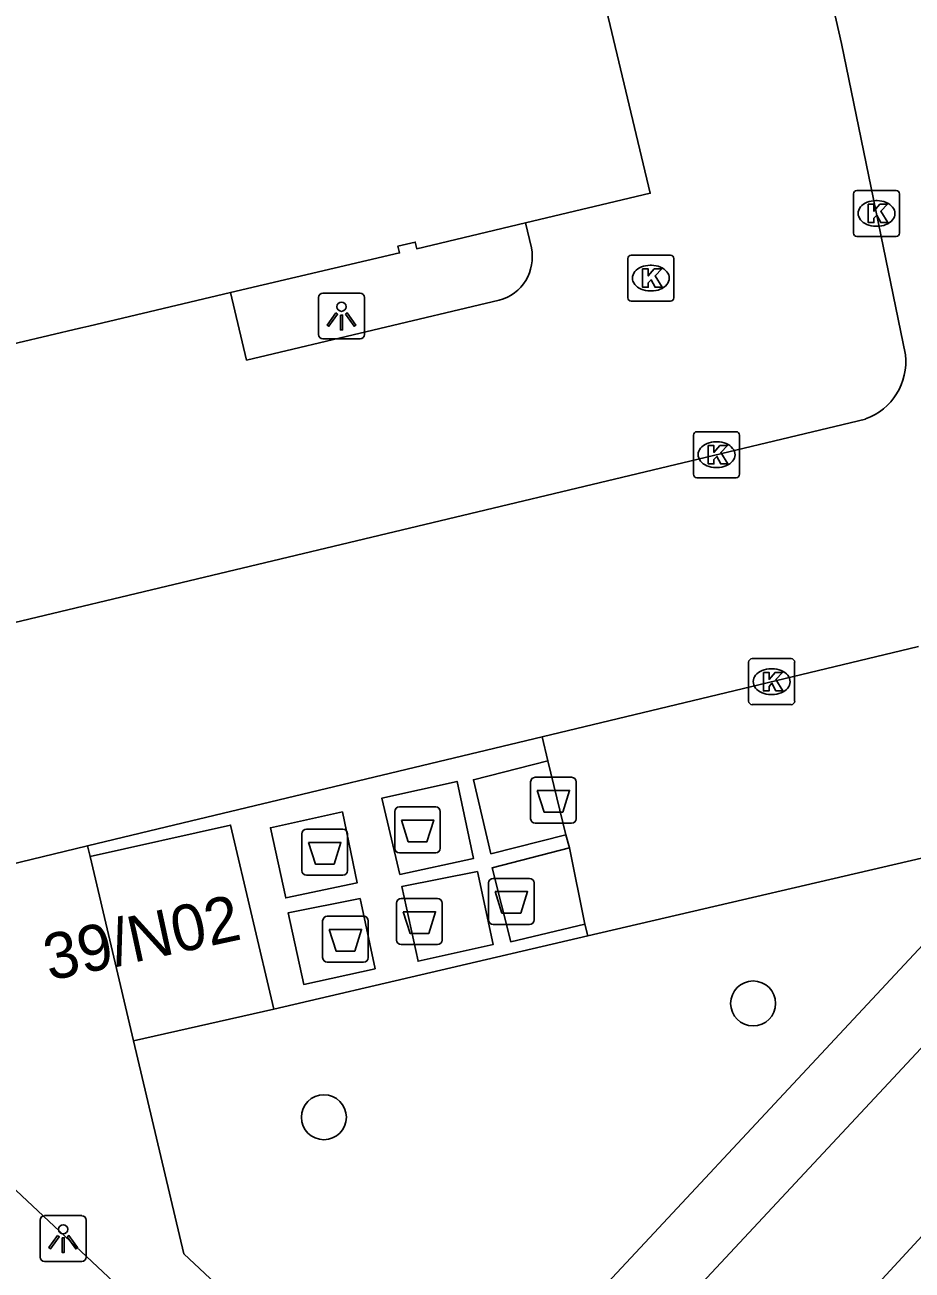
# Model space of a CAD drawing. Extents: x 158461 to 159795, y 387220 to 388672.
# Drawn here: x 159348.19 to 159367.48, y 388181.8 to 388208.88 of the extents above; entities that cross this region are included whole.
import ezdxf

# ---------------------------------------------------------------- set-up
doc = ezdxf.new("R2010")
doc.units = 0
for name, color, linetype in [('IMGEO_Afval_apart_plaats', 7, 'Continuous'), ('IMGEO_Berm_groen', 7, 'Continuous'), ('IMGEO_Boom', 7, 'Continuous'), ('IMGEO_Kolk', 7, 'Continuous'), ('IMGEO_Lichtpunt', 7, 'Continuous'), ('IMGEO_Pand', 7, 'Continuous'), ('IMGEO_Pand_nummerreeks', 7, 'Continuous'), ('IMGEO_Parkeervlak_open', 7, 'Continuous'), ('IMGEO_Rijbaan_lokaal_gesloten', 7, 'Continuous'), ('IMGEO_Rijbaan_lokaal_open', 7, 'Continuous'), ('IMGEO_Voetpad_gesloten', 7, 'Continuous'), ('IMGEO_Voetpad_open', 7, 'Continuous')]:
    doc.layers.add(name, color=color, linetype=linetype)

msp = doc.modelspace()

# ---------------------------------------------------------------- linework, layer by layer
at = {"layer": 'IMGEO_Afval_apart_plaats'}
for p, q in [((159359.283, 388192.52), (159360.073, 388192.52)), ((159360.073, 388192.52), (159359.283, 388192.52)), ((159359.183, 388191.62), (159359.183, 388192.42)), ((159359.183, 388192.42), (159359.183, 388191.62)), ((159360.173, 388192.42), (159360.173, 388191.62)), ((159360.173, 388191.62), (159360.173, 388192.42)), ((159356.229, 388190.976), (159356.229, 388191.776)), ((159356.229, 388191.776), (159356.229, 388190.976)), ((159356.329, 388191.876), (159357.119, 388191.876)), ((159357.119, 388191.876), (159356.329, 388191.876)), ((159357.219, 388191.776), (159357.219, 388190.976)), ((159357.219, 388190.976), (159357.219, 388191.776)), ((159360.073, 388191.52), (159359.283, 388191.52)), ((159359.283, 388191.52), (159360.073, 388191.52)), ((159354.211, 388190.49), (159354.211, 388191.29)), ((159354.211, 388191.29), (159354.211, 388190.49)), ((159354.311, 388191.39), (159355.101, 388191.39)), ((159355.101, 388191.39), (159354.311, 388191.39)), ((159355.201, 388191.29), (159355.201, 388190.49)), ((159355.201, 388190.49), (159355.201, 388191.29)), ((159357.119, 388190.876), (159356.329, 388190.876)), ((159356.329, 388190.876), (159357.119, 388190.876)), ((159355.101, 388190.39), (159354.311, 388190.39)), ((159354.311, 388190.39), (159355.101, 388190.39)), ((159358.268, 388189.422), (159358.268, 388190.222)), ((159358.268, 388190.222), (159358.268, 388189.422)), ((159358.368, 388190.322), (159359.158, 388190.322)), ((159359.158, 388190.322), (159358.368, 388190.322)), ((159359.258, 388190.222), (159359.258, 388189.422)), ((159359.258, 388189.422), (159359.258, 388190.222)), ((159356.368, 388189.882), (159357.158, 388189.882)), ((159357.158, 388189.882), (159356.368, 388189.882)), ((159356.268, 388188.982), (159356.268, 388189.782)), ((159356.268, 388189.782), (159356.268, 388188.982)), ((159357.258, 388189.782), (159357.258, 388188.982)), ((159357.258, 388188.982), (159357.258, 388189.782)), ((159354.661, 388188.599), (159354.661, 388189.399)), ((159354.661, 388189.399), (159354.661, 388188.599)), ((159354.761, 388189.499), (159355.551, 388189.499)), ((159355.551, 388189.499), (159354.761, 388189.499)), ((159355.651, 388189.399), (159355.651, 388188.599)), ((159355.651, 388188.599), (159355.651, 388189.399)), ((159359.158, 388189.322), (159358.368, 388189.322)), ((159358.368, 388189.322), (159359.158, 388189.322)), ((159357.158, 388188.882), (159356.368, 388188.882)), ((159356.368, 388188.882), (159357.158, 388188.882)), ((159355.551, 388188.499), (159354.761, 388188.499)), ((159354.761, 388188.499), (159355.551, 388188.499))]:
    msp.add_line(p, q, dxfattribs=at)
for points in [[(159359.326, 388192.234), (159360.03, 388192.234), (159359.881, 388191.764), (159359.475, 388191.764), (159359.326, 388192.234)], [(159356.372, 388191.59), (159357.076, 388191.59), (159356.927, 388191.12), (159356.521, 388191.12), (159356.372, 388191.59)], [(159354.354, 388191.104), (159355.058, 388191.104), (159354.909, 388190.634), (159354.503, 388190.634), (159354.354, 388191.104)], [(159358.411, 388190.036), (159359.115, 388190.036), (159358.966, 388189.566), (159358.56, 388189.566), (159358.411, 388190.036)], [(159356.411, 388189.596), (159357.115, 388189.596), (159356.966, 388189.126), (159356.56, 388189.126), (159356.411, 388189.596)], [(159354.804, 388189.213), (159355.508, 388189.213), (159355.359, 388188.743), (159354.953, 388188.743), (159354.804, 388189.213)]]:
    msp.add_lwpolyline(points, dxfattribs=at)
for centre, start, end in [((159359.283, 388192.42), 90, 180), ((159359.283, 388192.42), 90, 180), ((159360.073, 388192.42), 0, 90), ((159360.073, 388192.42), 360, 90), ((159356.329, 388191.776), 90, 180), ((159356.329, 388191.776), 90, 180), ((159357.119, 388191.776), 0, 90), ((159357.119, 388191.776), 360, 90), ((159359.283, 388191.62), 180, 270), ((159359.283, 388191.62), 180, 270), ((159360.073, 388191.62), 270, 0), ((159360.073, 388191.62), 270, 0), ((159354.311, 388191.29), 90, 180), ((159354.311, 388191.29), 90, 180), ((159355.101, 388191.29), 0, 90), ((159355.101, 388191.29), 360, 90), ((159356.329, 388190.976), 180, 270), ((159356.329, 388190.976), 180, 270), ((159357.119, 388190.976), 270, 0), ((159357.119, 388190.976), 270, 0), ((159354.311, 388190.49), 180, 270), ((159354.311, 388190.49), 180, 270), ((159355.101, 388190.49), 270, 0), ((159355.101, 388190.49), 270, 0), ((159358.368, 388190.222), 90, 180), ((159358.368, 388190.222), 90, 180), ((159359.158, 388190.222), 0, 90), ((159359.158, 388190.222), 360, 90), ((159356.368, 388189.782), 90, 180), ((159356.368, 388189.782), 90, 180), ((159357.158, 388189.782), 0, 90), ((159357.158, 388189.782), 360, 90), ((159354.761, 388189.399), 90, 180), ((159354.761, 388189.399), 90, 180), ((159355.551, 388189.399), 0, 90), ((159355.551, 388189.399), 360, 90), ((159358.368, 388189.422), 180, 270), ((159358.368, 388189.422), 180, 270), ((159359.158, 388189.422), 270, 0), ((159359.158, 388189.422), 270, 0), ((159356.368, 388188.982), 180, 270), ((159356.368, 388188.982), 180, 270), ((159357.158, 388188.982), 270, 0), ((159357.158, 388188.982), 270, 0), ((159354.761, 388188.599), 180, 270), ((159354.761, 388188.599), 180, 270), ((159355.551, 388188.599), 270, 0), ((159355.551, 388188.599), 270, 0)]:
    msp.add_arc(centre, 0.1, start, end, dxfattribs=at)
at = {"layer": 'IMGEO_Berm_groen'}
msp.add_lwpolyline([(159350.551, 388186.789), (159351.645, 388182.155), (159355.96, 388178.116), (159356.404, 388177.847), (159356.92, 388177.783), (159357.417, 388177.933), (159357.728, 388178.176), (159368.722, 388189.963), (159368.518, 388190.959)], dxfattribs=at)
at = {"layer": 'IMGEO_Boom'}
for centre in [(159364.02, 388187.603), (159354.688, 388185.128)]:
    msp.add_circle(centre, 0.489, dxfattribs=at)
at = {"layer": 'IMGEO_Kolk'}
for p, q in [((159366.277, 388205.281), (159367.129, 388205.281)), ((159366.202, 388204.355), (159366.202, 388205.207)), ((159366.69, 388205.061), (159366.715, 388205.061)), ((159367.203, 388205.207), (159367.203, 388204.355)), ((159366.713, 388204.501), (159366.688, 388204.501)), ((159367.129, 388204.281), (159366.277, 388204.281)), ((159361.37, 388203.875), (159362.222, 388203.875)), ((159361.295, 388202.949), (159361.295, 388203.801)), ((159361.783, 388203.655), (159361.808, 388203.655)), ((159362.296, 388203.801), (159362.296, 388202.949)), ((159361.806, 388203.095), (159361.781, 388203.095)), ((159362.222, 388202.875), (159361.37, 388202.875)), ((159362.724, 388199.109), (159362.724, 388199.961)), ((159362.799, 388200.035), (159363.651, 388200.035)), ((159363.212, 388199.815), (159363.237, 388199.815)), ((159363.725, 388199.961), (159363.725, 388199.109)), ((159363.651, 388199.035), (159362.799, 388199.035)), ((159363.235, 388199.255), (159363.21, 388199.255)), ((159363.922, 388194.174), (159363.922, 388195.026)), ((159363.997, 388195.1), (159364.849, 388195.1)), ((159364.923, 388195.026), (159364.923, 388194.174)), ((159364.41, 388194.88), (159364.435, 388194.88)), ((159364.433, 388194.32), (159364.408, 388194.32)), ((159364.849, 388194.1), (159363.997, 388194.1))]:
    msp.add_line(p, q, dxfattribs=at)
for points in [[(159366.277, 388205.281), (159367.129, 388205.281)], [(159366.202, 388204.355), (159366.202, 388205.207)], [(159366.523, 388204.981), (159366.646, 388204.981), (159366.646, 388204.83), (159366.776, 388204.981), (159366.94, 388204.981), (159366.794, 388204.83), (159366.947, 388204.581), (159366.795, 388204.581), (159366.71, 388204.745), (159366.646, 388204.678), (159366.646, 388204.581), (159366.523, 388204.581), (159366.523, 388204.981)], [(159367.203, 388205.207), (159367.203, 388204.355)], [(159367.129, 388204.281), (159366.277, 388204.281)], [(159361.37, 388203.875), (159362.222, 388203.875)], [(159361.295, 388202.949), (159361.295, 388203.801)], [(159362.296, 388203.801), (159362.296, 388202.949)], [(159361.616, 388203.575), (159361.739, 388203.575), (159361.739, 388203.424), (159361.869, 388203.575), (159362.033, 388203.575), (159361.887, 388203.424), (159362.04, 388203.175), (159361.888, 388203.175), (159361.803, 388203.339), (159361.739, 388203.272), (159361.739, 388203.175), (159361.616, 388203.175), (159361.616, 388203.575)], [(159362.222, 388202.875), (159361.37, 388202.875)], [(159362.724, 388199.109), (159362.724, 388199.961)], [(159362.799, 388200.035), (159363.651, 388200.035)], [(159363.725, 388199.961), (159363.725, 388199.109)], [(159363.045, 388199.735), (159363.168, 388199.735), (159363.168, 388199.584), (159363.298, 388199.735), (159363.462, 388199.735), (159363.316, 388199.584), (159363.469, 388199.335), (159363.317, 388199.335), (159363.232, 388199.499), (159363.168, 388199.432), (159363.168, 388199.335), (159363.045, 388199.335), (159363.045, 388199.735)], [(159363.651, 388199.035), (159362.799, 388199.035)], [(159363.922, 388194.174), (159363.922, 388195.026)], [(159363.997, 388195.1), (159364.849, 388195.1)], [(159364.923, 388195.026), (159364.923, 388194.174)], [(159364.243, 388194.8), (159364.366, 388194.8), (159364.366, 388194.649), (159364.496, 388194.8), (159364.66, 388194.8), (159364.514, 388194.649), (159364.667, 388194.4), (159364.515, 388194.4), (159364.43, 388194.564), (159364.366, 388194.497), (159364.366, 388194.4), (159364.243, 388194.4), (159364.243, 388194.8)], [(159364.849, 388194.1), (159363.997, 388194.1)]]:
    msp.add_lwpolyline(points, dxfattribs=at)
for centre, start, end in [((159366.279, 388205.205), 91.552, 178.448), ((159366.279, 388205.205), 91.552, 178.448), ((159367.127, 388205.205), 1.552, 88.448), ((159367.127, 388205.205), 1.552, 88.448), ((159366.279, 388204.357), 181.552, 268.448), ((159366.279, 388204.357), 181.552, 268.448), ((159367.127, 388204.357), 271.552, 358.448), ((159367.127, 388204.357), 271.552, 358.448), ((159361.372, 388203.799), 91.552, 178.448), ((159361.372, 388203.799), 91.552, 178.448), ((159362.22, 388203.799), 1.552, 88.448), ((159362.22, 388203.799), 1.552, 88.448), ((159361.372, 388202.951), 181.552, 268.448), ((159361.372, 388202.951), 181.552, 268.448), ((159362.22, 388202.951), 271.552, 358.448), ((159362.22, 388202.951), 271.552, 358.448), ((159362.801, 388199.959), 91.552, 178.448), ((159362.801, 388199.959), 91.552, 178.448), ((159363.649, 388199.959), 1.552, 88.448), ((159363.649, 388199.959), 1.552, 88.448), ((159362.801, 388199.111), 181.552, 268.448), ((159362.801, 388199.111), 181.552, 268.448), ((159363.649, 388199.111), 271.552, 358.448), ((159363.649, 388199.111), 271.552, 358.448), ((159363.999, 388195.024), 91.552, 178.448), ((159363.999, 388195.024), 91.552, 178.448), ((159364.847, 388195.024), 1.552, 88.448), ((159364.847, 388195.024), 1.552, 88.448), ((159363.999, 388194.176), 181.552, 268.448), ((159363.999, 388194.176), 181.552, 268.448), ((159364.847, 388194.176), 271.552, 358.448), ((159364.847, 388194.176), 271.552, 358.448)]:
    msp.add_arc(centre, 0.0765, start, end, dxfattribs=at)
for centre, major_axis, ratio, start_param, end_param in [((159366.689, 388204.781), (-0.387, 0.002), 0.722429, 4.712389, 7.853982), ((159366.714, 388204.781), (-0.39, 0.002), 0.717154, 1.570796, 4.712389), ((159361.782, 388203.375), (-0.387, 0.002), 0.722429, 4.712389, 7.853982), ((159361.807, 388203.375), (-0.39, 0.002), 0.717154, 1.570796, 4.712389), ((159363.211, 388199.535), (-0.387, 0.002), 0.722429, 4.712389, 7.853982), ((159363.236, 388199.535), (-0.39, 0.002), 0.717154, 1.570796, 4.712389), ((159364.409, 388194.6), (-0.387, 0.002), 0.722429, 4.712389, 7.853982), ((159364.434, 388194.6), (-0.39, 0.002), 0.717154, 1.570796, 4.712389)]:
    msp.add_ellipse(centre, major_axis=major_axis, ratio=ratio, start_param=start_param, end_param=end_param, dxfattribs=at)
at = {"layer": 'IMGEO_Lichtpunt'}
for p, q in [((159354.572, 388202.954), (159354.572, 388202.147)), ((159354.572, 388202.954), (159354.572, 388202.147)), ((159355.474, 388203.049), (159354.666, 388203.049)), ((159355.474, 388203.049), (159354.666, 388203.049)), ((159355.568, 388202.147), (159355.568, 388202.954)), ((159355.568, 388202.147), (159355.568, 388202.954)), ((159354.666, 388202.053), (159355.474, 388202.053)), ((159354.666, 388202.053), (159355.474, 388202.053)), ((159348.521, 388182.893), (159348.521, 388182.086)), ((159348.521, 388182.893), (159348.521, 388182.086)), ((159349.423, 388182.988), (159348.615, 388182.988)), ((159349.423, 388182.988), (159348.615, 388182.988)), ((159349.517, 388182.086), (159349.517, 388182.893)), ((159349.517, 388182.086), (159349.517, 388182.893)), ((159348.615, 388181.992), (159349.423, 388181.992)), ((159348.615, 388181.992), (159349.423, 388181.992))]:
    msp.add_line(p, q, dxfattribs=at)
for points in [[(159354.946, 388202.618), (159354.985, 388202.59), (159354.797, 388202.328), (159354.759, 388202.355), (159354.946, 388202.618)], [(159355.048, 388202.57), (159355.095, 388202.57), (159355.095, 388202.248), (159355.048, 388202.248), (159355.048, 388202.57)], [(159355.158, 388202.59), (159355.196, 388202.617), (159355.383, 388202.355), (159355.344, 388202.327), (159355.158, 388202.59)], [(159348.895, 388182.557), (159348.934, 388182.529), (159348.746, 388182.267), (159348.708, 388182.294), (159348.895, 388182.557)], [(159348.997, 388182.509), (159349.044, 388182.509), (159349.044, 388182.187), (159348.997, 388182.187), (159348.997, 388182.509)], [(159349.107, 388182.529), (159349.145, 388182.556), (159349.332, 388182.294), (159349.293, 388182.266), (159349.107, 388182.529)]]:
    msp.add_lwpolyline(points, dxfattribs=at)
for centre in [(159355.071, 388202.752), (159349.02, 388182.691)]:
    msp.add_circle(centre, 0.0994, dxfattribs=at)
for centre, start, end in [((159354.666, 388202.954), 90, 180), ((159354.666, 388202.954), 90, 180), ((159355.474, 388202.954), 0, 90), ((159355.474, 388202.954), 0, 90), ((159354.666, 388202.147), 180, 270), ((159354.666, 388202.147), 180, 270), ((159355.474, 388202.147), 270, 0), ((159355.474, 388202.147), 270, 360), ((159348.615, 388182.893), 90, 180), ((159348.615, 388182.893), 90, 180), ((159349.423, 388182.893), 0, 90), ((159349.423, 388182.893), 0, 90), ((159348.615, 388182.086), 180, 270), ((159348.615, 388182.086), 180, 270), ((159349.423, 388182.086), 270, 0), ((159349.423, 388182.086), 270, 360)]:
    msp.add_arc(centre, 0.0946, start, end, dxfattribs=at)
at = {"layer": 'IMGEO_Pand'}
for points in [[(159359.071, 388204.576), (159361.782, 388205.221), (159360.153, 388212.067)], [(159352.66, 388203.059), (159356.333, 388203.924), (159356.298, 388204.07), (159356.673, 388204.16), (159356.708, 388204.014), (159359.071, 388204.576)], [(159340.118, 388200.098), (159342.392, 388200.636), (159345.865, 388201.457), (159346.003, 388201.49), (159349.382, 388202.286), (159349.578, 388202.333), (159352.66, 388203.059)], [(159353.603, 388187.48), (159352.658, 388191.48), (159349.603, 388190.799)], [(159350.551, 388186.789), (159349.603, 388190.799)], [(159353.603, 388187.48), (159350.551, 388186.789)]]:
    msp.add_lwpolyline(points, dxfattribs=at)
at = {"layer": 'IMGEO_Parkeervlak_open'}
msp.add_lwpolyline([(159360.423, 388189.071), (159368.518, 388190.959)], dxfattribs=at)
at = {"layer": 'IMGEO_Rijbaan_lokaal_gesloten'}
msp.add_lwpolyline([(159320.011, 388130.606), (159323.058, 388134.263), (159332.208, 388144.136), (159336.031, 388148.261), (159369.612, 388184.633)], dxfattribs=at)
at = {"layer": 'IMGEO_Rijbaan_lokaal_open'}
for points in [[(159367.332, 388201.71), (159365.943, 388208.477), (159362.839, 388222.042), (159360.19, 388233.199), (159356.232, 388250), (159355.294, 388253.983)], [(159347.294, 388195.724), (159366.465, 388200.311)], [(159359.434, 388193.401), (159367.612, 388195.364)], [(159349.549, 388191.027), (159351.266, 388191.441), (159359.434, 388193.401)], [(159345.205, 388189.98), (159349.549, 388191.027)], [(159355.642, 388176.359), (159344.7, 388186.624)]]:
    msp.add_lwpolyline(points, dxfattribs=at)
msp.add_arc((159366.006, 388201.564), 1.334, 290.129, 6.2957, dxfattribs=at)
at = {"layer": 'IMGEO_Voetpad_gesloten'}
for points in [[(159359.56, 388192.878), (159357.937, 388192.468), (159358.32, 388190.859), (159359.95, 388191.269)], [(159359.56, 388192.878), (159359.95, 388191.269)], [(159356.339, 388190.409), (159357.941, 388190.756), (159357.584, 388192.43), (159355.945, 388192.066), (159356.339, 388190.409)], [(159355.094, 388191.768), (159353.526, 388191.423), (159353.859, 388189.897), (159355.412, 388190.229), (159355.094, 388191.768)], [(159360.029, 388190.99), (159358.348, 388190.554), (159358.752, 388188.946), (159360.363, 388189.326)], [(159360.029, 388190.99), (159360.363, 388189.326)], [(159358.027, 388190.472), (159356.382, 388190.144), (159356.735, 388188.52), (159358.37, 388188.885), (159358.027, 388190.472)], [(159355.479, 388189.888), (159353.913, 388189.575), (159354.25, 388188.016), (159355.801, 388188.357), (159355.479, 388189.888)]]:
    msp.add_lwpolyline(points, dxfattribs=at)
at = {"layer": 'IMGEO_Voetpad_open'}
for points in [[(159359.071, 388204.576), (159359.199, 388204.034)], [(159358.501, 388202.892), (159353.007, 388201.593), (159352.66, 388203.059)], [(159359.434, 388193.401), (159359.56, 388192.878)], [(159359.95, 388191.269), (159360.029, 388190.99)], [(159349.603, 388190.799), (159349.549, 388191.027)], [(159370.601, 388189.772), (159356.948, 388175.136), (159355.642, 388176.359)], [(159360.363, 388189.326), (159360.423, 388189.071)], [(159360.423, 388189.071), (159353.603, 388187.48)]]:
    msp.add_lwpolyline(points, dxfattribs=at)
msp.add_arc((159358.241, 388203.835), 0.978, 285.3896, 11.7431, dxfattribs=at)

# ---------------------------------------------------------------- texts
at = {"layer": 'IMGEO_Pand_nummerreeks'}
msp.add_text('39/N02', height=1, rotation=12.2262, dxfattribs=at).set_placement((159348.721, 388188.092))

doc.saveas('drawing.dxf')
